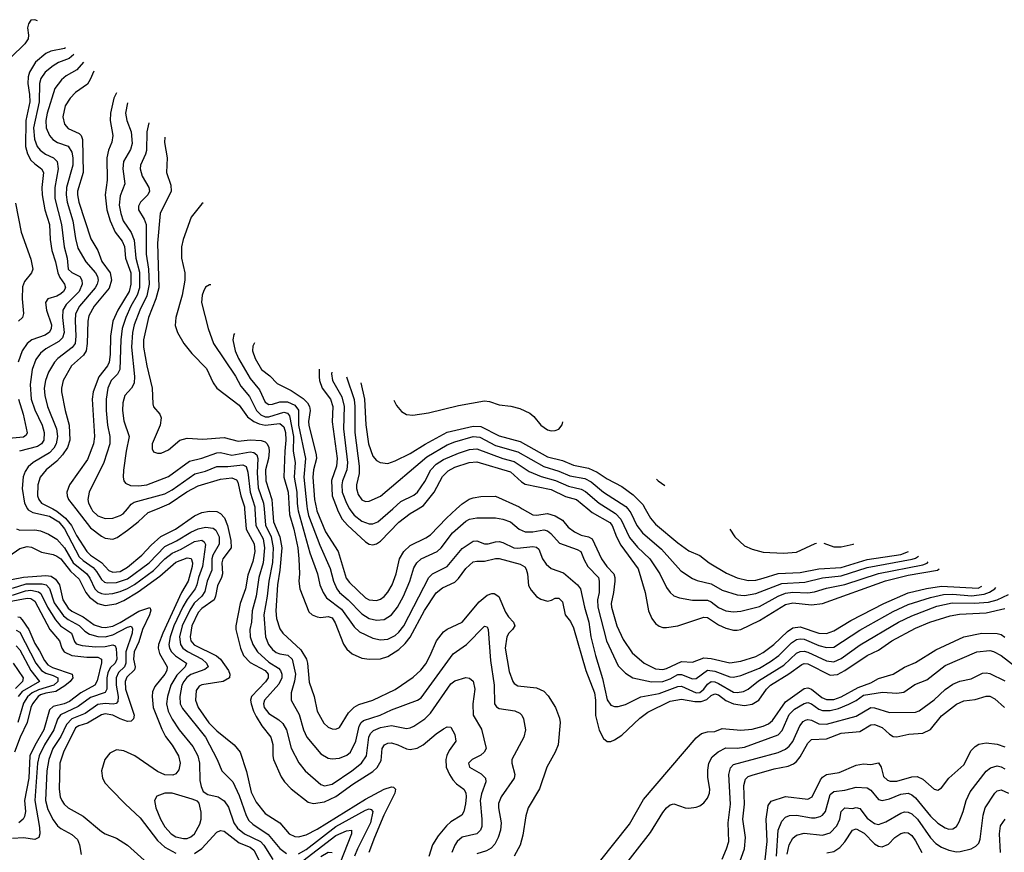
# Model space of a CAD drawing. Header units: inches. Extents: x 884549 to 1028252, y 526810 to 653624.
# Tile 1011 of 1056: x 991969 to 997268, y 638151 to 642633. Entities that reach past the tile are written whole.
import ezdxf

# ---------------------------------------------------------------- set-up
doc = ezdxf.new("R2010")
doc.units = ezdxf.units.IN
doc.header["$MEASUREMENT"] = 0
doc.layers.add('A9693', color=7, linetype='Continuous')
doc.layers.add('A9694', color=7, linetype='Continuous')

msp = doc.modelspace()

# ---------------------------------------------------------------- linework, layer by layer
at = {"layer": 'A9693', "color": 5}
for points, elevation in [([(992011.1, 640000), (992014.1, 639994.1), (992040.1, 639980.1), (992130, 639960.3), (992179.9, 639930), (992210, 639893.1), (992290, 639742.3), (992310, 639722.5), (992364.3, 639684.3), (992383.1, 639663.1), (992410, 639619.9), (992425.9, 639605.9), (992440.8, 639600.8), (992490, 639602.7), (992550, 639623.9), (992666.8, 639710), (992750, 639797), (992812.4, 639827.6), (992890, 639874.6), (992930, 639891.9), (992970, 639900.9), (993010, 639896.3), (993025.5, 639885.5), (993042.6, 639850), (993043.1, 639810), (993008.5, 639750), (993003.7, 639730), (993002.5, 639670), (992978.4, 639610), (992965.8, 639554.2), (992949.6, 639530.4), (992908.6, 639491.4), (992884.7, 639455.3), (992843.1, 639370), (992829, 639310), (992834.3, 639270), (992847.8, 639250), (992872, 639232), (992950.5, 639190), (992973.7, 639170), (992984.1, 639150), (992965.6, 639134.4), (992890, 639108.3), (992868.8, 639091.2), (992852, 639070), (992842.3, 639050), (992831.1, 638990), (992833.7, 638950), (992844.5, 638924.5), (992969.2, 638770), (993032, 638650), (993057.1, 638590), (993115.4, 638530), (993150, 638456.8), (993188.8, 638348.8), (993203, 638323), (993223.3, 638303.3), (993306.8, 638246.8), (993370, 638171.7), (993405.2, 638145.2)], 3460), ([(992146.8, 640000), (992170, 639988.2), (992216.3, 639950), (992247.4, 639910), (992275.6, 639855.6), (992329.9, 639769.9), (992350.6, 639750.6), (992410, 639711.1), (992448.2, 639668.2), (992470, 639658.7), (992510, 639662.5), (992550, 639685.1), (992626.9, 639750), (992676.2, 639803.8), (992728.3, 639851.7), (992807.5, 639890), (992910, 639961.6), (992950, 639979.6), (992990, 639988.1), (993030, 639986.1), (993050, 639974), (993070.8, 639950.8), (993088, 639910), (993105.1, 639830), (993106.4, 639790), (993062.4, 639730), (993057.8, 639710), (993060.7, 639650), (993055.9, 639630), (993033.9, 639586.1), (993023.3, 639530), (993015.3, 639510), (992950, 639463.4), (992930, 639441.3), (992895, 639370), (992886.4, 639310), (992890.9, 639290), (992908.7, 639268.7), (993028, 639208), (993050, 639190.1), (993092.4, 639130), (993100.3, 639110), (993098.1, 639090), (993064, 639070), (992950, 639051.9), (992934.6, 639045.4), (992918.4, 639021.6), (992915.7, 638970), (992930.5, 638930), (992987.9, 638847.9), (993030, 638805.7), (993123.9, 638730), (993155.7, 638690), (993190, 638585.3), (993215.1, 638475.1), (993241.7, 638421.7), (993290, 638359.8), (993368.8, 638308.8), (993418.9, 638250), (993450, 638235.7), (993470, 638234.2), (993510, 638244.4), (993570, 638275.7), (993830, 638436.2), (993930, 638491.6), (993970, 638503.9), (993981.1, 638501.1), (993991.5, 638491.5), (993987.3, 638470), (993929.3, 638350.7), (993877.9, 638230), (993848.6, 638150)], 3480), ([(992271.4, 640000), (992350, 639898.5), (992410, 639853), (992430, 639842.8), (992470, 639837.4), (992493.7, 639846.3), (992550, 639885.1), (992607.2, 639930), (992660.4, 639979.6), (992710.3, 640000)], 3520), ([(992355.8, 640000), (992361, 639990), (992390, 639961.6), (992430, 639948), (992470, 639949.1), (992510, 639963.3), (992526.1, 639973.9), (992548.8, 640000)], 3540), ([(993179.5, 640000), (993188.2, 639890), (993230.7, 639810.7), (993233.9, 639770), (993224.4, 639715.6), (993196.6, 639643.4), (993183.7, 639570), (993155.4, 639490), (993131.9, 639370), (993133, 639350), (993157.4, 639250), (993174, 639210), (993210, 639172.9), (993289.5, 639130), (993306.5, 639110), (993306.6, 639090), (993291.6, 639068.4), (993216.9, 638990), (993211.8, 638970), (993214.2, 638950), (993226.8, 638910), (993241.8, 638881.8), (993272.6, 638832.6), (993320.8, 638770), (993330.7, 638730.7), (993330.8, 638670.8), (993335.9, 638650), (993377.2, 638557.2), (993394.8, 638530), (993430, 638493.5), (993520.9, 638420.9), (993550, 638414), (993610, 638422.9), (993670, 638451.4), (993761.7, 638518.2), (993870, 638586.2), (993893, 638607), (993914.6, 638645.4), (993919.9, 638710), (993932.2, 638730), (993950, 638738.6), (993970, 638740.1), (994004.4, 638730), (994050, 638707.8), (994070, 638704.6), (994108.3, 638711.7), (994141.1, 638730), (994210, 638788.8), (994250, 638815.5), (994270, 638826.9), (994290, 638824.9), (994310, 638784.9), (994315.8, 638750), (994281.1, 638698.9), (994268.2, 638671.8), (994263, 638650), (994265.1, 638610), (994281.4, 638570), (994300.5, 638540.5), (994319.2, 638519.2), (994358.4, 638490), (994370, 638471.7), (994372.5, 638450), (994368.5, 638411.5), (994359.2, 638370), (994348.6, 638351.4), (994290, 638314.5), (994266.7, 638293.3), (994221.1, 638238.9), (994190.3, 638190.3), (994171.8, 638128.2)], 3520), ([(993234.7, 640000), (993240.1, 639910), (993278.9, 639838.9), (993286.6, 639790), (993279.7, 639710), (993255.3, 639630), (993240.9, 639530), (993220.1, 639450), (993216.9, 639390), (993207.8, 639350), (993209, 639310), (993223, 639270), (993248.7, 639230), (993310, 639173.9), (993362, 639142), (993373, 639130), (993380.1, 639110), (993379.7, 639090), (993363.7, 639056.3), (993286.4, 638970), (993280.8, 638950), (993284.9, 638930), (993310, 638898.1), (993363.7, 638863.7), (993384.7, 638844.7), (993404.2, 638810), (993431, 638711), (993471.8, 638631.8), (993506, 638590), (993590, 638515.5), (993610, 638509.6), (993650, 638517.5), (993757.4, 638590), (993808.8, 638631.2), (993834.9, 638670), (993848.5, 638770), (993857.1, 638790), (993872.7, 638807.3), (993910, 638822.9), (993970, 638833.4), (994050, 638818.1), (994070, 638820.5), (994090, 638829.4), (994150, 638870.1), (994179.4, 638900.6), (994290, 639058.4), (994310, 639073.2), (994370, 639092.6), (994390, 639088.9), (994410, 639072.4), (994417.7, 639030), (994407.3, 638950), (994410.1, 638890.1), (994453.9, 638813.9), (994478.9, 638710), (994469.2, 638690), (994450, 638673.2), (994404.9, 638650), (994384.6, 638630), (994388.9, 638608.9), (994452.7, 638572.7), (994475, 638550), (994477.2, 638530), (994453.5, 638466.5), (994447.2, 638430), (994456.6, 638330), (994455.5, 638290), (994448.7, 638270), (994430, 638250.6), (994350, 638231.7), (994323.5, 638210), (994310.1, 638189.9), (994295.1, 638150)], 3540), ([(993284, 640000), (993292.5, 639912.5), (993323.4, 639850), (993333.8, 639790), (993328.8, 639711.2), (993309.2, 639610), (993301.2, 639530), (993283.7, 639430), (993292.2, 639310), (993308.3, 639270), (993330, 639242.4), (993350, 639226.8), (993370, 639219), (993411.8, 639211.8), (993435.3, 639190), (993453.1, 639110), (993448, 639072), (993430.6, 639010), (993430.8, 638970), (993473.2, 638893.2), (993497.2, 638810), (993515.1, 638770), (993590, 638680.6), (993630, 638657.7), (993650, 638653.5), (993690, 638657.1), (993730, 638673.9), (993749.1, 638690.9), (993778.8, 638750), (993796.2, 638830), (993806.1, 638850), (993819.4, 638860.6), (993908.7, 638890), (993970, 638918), (994109.4, 638970.6), (994130, 638983.2), (994301.4, 639218.6), (994372.8, 639270), (994470, 639368.9), (994484.9, 639364.9), (994490.8, 639350.8), (994503.6, 639183.6), (994521.7, 639050), (994524, 638950), (994534.4, 638934.4), (994550, 638924.8), (994633.1, 638913.1), (994660.7, 638900.7), (994671.4, 638890), (994679.7, 638870), (994691.1, 638810), (994682, 638770), (994618.4, 638650), (994616.9, 638630), (994633.2, 638570), (994629.4, 638550), (994560.9, 638450), (994546.4, 638413.6), (994545.3, 638390), (994559.6, 638310), (994556.8, 638270), (994544.6, 638230), (994526, 638194), (994506, 638174), (994480.5, 638159.5), (994430, 638142.3)], 3560), ([(993329.8, 640000), (993335.9, 639930), (993368.5, 639850), (993379.3, 639790), (993369.8, 639670.2), (993356.7, 639590), (993347.8, 639450), (993351.2, 639410), (993370, 639354.7), (993384.5, 639330), (993481.5, 639241.5), (993513.3, 639190), (993518.8, 639170), (993526.7, 639066.7), (993553.7, 638990), (993569.5, 638910), (993605.7, 638845.7), (993630, 638824.7), (993650, 638816.2), (993670, 638813.6), (993690, 638822.3), (993738.9, 638901.1), (993770, 638932.7), (993793.7, 638946.3), (993870, 638969.5), (993990, 639027.9), (994086.5, 639093.5), (994127.9, 639132.1), (994154, 639166), (994178, 639210), (994211.6, 639290), (994250, 639338.1), (994270, 639352.7), (994350, 639390.2), (994441.5, 639498.5), (994484.9, 639535.1), (994510, 639544.8), (994523.4, 639543.4), (994548.3, 639528.3), (994583.7, 639443.7), (994599, 639419), (994627.4, 639390), (994632.9, 639370), (994620.9, 639350), (994600.7, 639330), (994591.2, 639310), (994581, 639250), (994604, 639124), (994623.2, 639070), (994630, 639060.3), (994650, 639047.5), (994750, 639035.8), (994790, 639018.3), (994813.3, 638993.4), (994852.3, 638930), (994873.4, 638873.4), (994877.5, 638850), (994866.1, 638730), (994850, 638689.7), (994806.4, 638610), (994766.7, 638493.3), (994705.8, 638390), (994693.2, 638346.8), (994677.2, 638242.8), (994661.7, 638190), (994630.1, 638129.9)], 3580), ([(993419, 640000), (993420.9, 639970), (993444.4, 639890), (993465.3, 639790), (993472.2, 639730), (993475.2, 639650), (993471.4, 639610), (993476.6, 639570), (993525.6, 639445.6), (993543.6, 639430), (993570, 639418.4), (993590, 639415), (993630, 639420.7), (993650, 639412.5), (993666.4, 639386.4), (993711.7, 639271.7), (993730, 639245), (993758.5, 639218.5), (993810, 639196.2), (993851.2, 639191.2), (993910, 639192.8), (993950, 639205.4), (994010, 639242.2), (994044.2, 639275.8), (994070.2, 639309.8), (994147.9, 639452.2), (994210, 639547.1), (994245.1, 639574.9), (994310, 639605.1), (994330, 639624.8), (994370, 639679.5), (994410, 639714.2), (994430, 639718.8), (994470, 639717.9), (994530, 639732.1), (994550, 639732.1), (994661.8, 639701.8), (994687.4, 639687.4), (994695, 639675), (994702.6, 639650), (994708, 639588), (994721.4, 639561.4), (994750, 639527.9), (994772.9, 639512.9), (994810, 639503.6), (994831.7, 639508.3), (994850, 639519), (994870, 639518.2), (994890, 639499.5), (994903.8, 639430), (994932.6, 639392.6), (994950, 639359.5), (995015.5, 639130), (995061.8, 639010), (995067.2, 638970), (995067.5, 638887.5), (995087.7, 638807.7), (995110, 638764), (995130, 638748.2), (995150, 638747.8), (995170, 638755.7), (995210, 638781.9), (995307, 638873), (995350, 638906), (995470, 638963.8), (995530, 638974.7), (995602.9, 638962.9), (995636.3, 638963.6), (995666.3, 638973.7), (995690, 638995.7), (995710, 639004.8), (995730, 638998.4), (995768.9, 638968.9), (995810, 638950.1), (995870, 638942.1), (995910, 638947.9), (995945.9, 638970), (995987.3, 639030), (996009.4, 639050.6), (996108.4, 639111.6), (996177.4, 639162.6), (996190, 639166.7), (996210, 639165.3), (996330, 639104.2), (996370, 639107.8), (996410, 639129.1), (996530.2, 639209.8), (996590, 639239.5), (996662.7, 639290), (996790, 639357.7), (996867.7, 639390), (996976.8, 639423.2), (997027, 639433), (997170, 639440.6), (997270, 639463)], 3620), ([(993466.1, 640000), (993467.5, 639990), (993530, 639762.4), (993571.6, 639650), (993584.7, 639590), (993601.5, 639550), (993620.4, 639520.4), (993700.6, 639460.6), (993770, 639364.2), (993797, 639337), (993870, 639303.5), (993910, 639295.1), (993950, 639299.1), (993990, 639317.5), (994010, 639335.4), (994036, 639370), (994170.6, 639629.4), (994190.7, 639650), (994270.3, 639689.7), (994350, 639786), (994410, 639826.2), (994430, 639828.4), (994470, 639812.1), (994490, 639810.7), (994530, 639822.3), (994550, 639823.3), (994570, 639819), (994629, 639790), (994647.5, 639787.5), (994730, 639796.9), (994750, 639794), (994762.3, 639782.3), (994782.7, 639730), (994802.2, 639702.2), (994830, 639679), (994895.1, 639655.1), (994970.8, 639590.8), (994986.5, 639570), (995007.9, 639470), (995031.5, 639390), (995043.5, 639310), (995067.4, 639210), (995106.2, 639086.2), (995130, 638972.2), (995150, 638943.6), (995170, 638936.2), (995190, 638936.2), (995230, 638947.5), (995311.6, 638988.4), (995410, 639005.6), (995510, 639044.3), (995530, 639045.7), (995610, 639009), (995630, 639011.7), (995650, 639028.8), (995670, 639056.6), (995690, 639070.8), (995710, 639069.4), (995730, 639060.1), (995810, 639013.2), (995830, 639010.5), (995863.5, 639016.5), (995890, 639028.5), (995945.7, 639074.3), (996081.3, 639158.7), (996150, 639222.4), (996170, 639232.7), (996190, 639233.2), (996210, 639227.5), (996310, 639182.4), (996350, 639176.2), (996390, 639193.5), (996491.5, 639268.5), (996698.1, 639390), (996770, 639423.8), (996904.5, 639475.5), (996986.4, 639493.6), (997107.6, 639492.4), (997183, 639497), (997228.7, 639510), (997290, 639539)], 3640), ([(993516.7, 640000), (993523.9, 639963.9), (993584.2, 639804.2), (993639.4, 639679.4), (993658.3, 639610), (993675.5, 639570), (993690, 639549.2), (993737.5, 639510), (993810, 639434.6), (993850, 639410.1), (993890, 639401), (993930, 639404.4), (993970, 639428.7), (994001.5, 639470), (994034.8, 639530), (994068.5, 639610), (994090, 639682.6), (994106.3, 639710), (994130, 639730.1), (994216.5, 639770), (994236.7, 639790), (994297.8, 639870), (994370, 639933.4), (994390, 639944.5), (994430, 639951.4), (994530, 639950.8), (994570, 639944.7), (994610, 639930.8), (994657.8, 639890), (994690, 639876.8), (994730, 639875.8), (994790, 639886.6), (994810, 639882.1), (994827.9, 639867.9), (994874.4, 639814.4), (994970, 639781.7), (994988.5, 639770), (995006, 639726), (995027, 639690), (995083.2, 639630), (995088.3, 639610), (995086.7, 639550), (995078.4, 639510), (995080.9, 639470), (995127.1, 639290), (995190, 639154.4), (995230, 639115.6), (995269.6, 639089.6), (995370, 639068.4), (995430, 639069.8), (995470, 639084.8), (995510, 639108.2), (995530, 639108.8), (995590, 639084.6), (995610, 639086.2), (995670, 639131), (995710, 639126), (995790, 639095.7), (995810, 639094.2), (995850, 639102.4), (995950, 639143.1), (996010, 639177.5), (996054.8, 639210), (996121.8, 639278.2), (996150, 639297.2), (996170, 639300.9), (996190, 639297.9), (996270, 639264.6), (996310, 639253.5), (996350, 639255.6), (996490, 639346.9), (996670, 639447.5), (996750, 639485.7), (996870, 639523.5), (996941, 639539), (996990, 639540.3), (997091.6, 639531.6), (997159.4, 639540.6), (997188.4, 639551.6), (997216.2, 639570), (997221.3, 639576.9)], 3660), ([(993565.6, 640000), (993567.8, 639990), (993615.7, 639875.7), (993682.2, 639770), (993726.5, 639626.5), (993743.8, 639603.8), (993830, 639521), (993850, 639510.6), (993890, 639506.2), (993910, 639513.2), (993930, 639528.2), (993950, 639550.9), (993973, 639590), (993996, 639650), (994013.4, 639730), (994036.2, 639770), (994070, 639803), (994155.4, 639844.6), (994179.3, 639860.7), (994265.5, 639950), (994320.5, 640000)], 3680), ([(993676.8, 640000), (993680.7, 639990), (993704.5, 639944.5), (993732.6, 639912.6), (993830, 639821.9), (993850, 639810.1), (993870, 639806.8), (993890, 639812), (993910, 639825.3), (994010, 639927.4), (994070, 639974.7), (994112.9, 640000)], 3720), ([(993744.8, 640000), (993750.5, 639990), (993770, 639966.1), (993810, 639934.4), (993850, 639918.5), (993870, 639919), (993897.1, 639930), (993976.5, 640000)], 3740), ([(994673.8, 640000), (994730, 639968), (994750, 639966.4), (994810, 639974.5), (994850, 639962.9), (994890, 639938.2), (994921.4, 639901.4), (994955.5, 639875.5), (994990, 639858), (995030, 639849.3), (995050, 639838.6), (995100.7, 639730), (995128.8, 639690), (995167, 639650), (995172.1, 639630), (995171.1, 639611.1), (995165, 639550), (995152.8, 639490), (995154.2, 639470), (995182.2, 639370), (995217.2, 639297.2), (995265, 639225), (995329.2, 639169.2), (995390, 639139.3), (995430, 639135.1), (995450, 639140.6), (995530, 639177.9), (995590, 639174.6), (995650, 639197.6), (995690, 639194.8), (995790, 639170.9), (995850, 639179.9), (995930, 639204.7), (995970, 639226), (996028.3, 639270), (996100.3, 639339.7), (996130, 639360.1), (996170, 639365.5), (996270, 639330.1), (996310, 639328), (996350, 639344), (996441, 639399), (996618.6, 639490), (996750, 639547.4), (996848.6, 639571.4), (996930, 639583.2), (997126.3, 639573.7), (997147.5, 639584.2)], 3680), ([(995026.4, 640000), (995050, 639980.7), (995145.7, 639925.7), (995158.1, 639910), (995180.4, 639850), (995203.9, 639803.9), (995296.9, 639676.9), (995335.7, 639550), (995353.5, 639450), (995370.2, 639410), (995390, 639383.1), (995410, 639367.8), (995430, 639361.2), (995450, 639361), (995510, 639370.1), (995650, 639416.6), (995670, 639415), (995730, 639375.2), (995770, 639357.4), (995810, 639346.3), (995830, 639346.3), (995850, 639350.6), (995950, 639399.5), (996090, 639484.6), (996130, 639493.3), (996230, 639484), (996290, 639491.2), (996627.6, 639612.4), (996750, 639642.5), (996907.3, 639670), (996916.6, 639677.5)], 3720), ([(995135.1, 640000), (995174.9, 639974.9), (995204, 639944), (995250, 639845.8), (995294.1, 639794.1), (995359.8, 639730), (995413.2, 639650), (995450, 639577.3), (995470, 639549.1), (995490, 639531.2), (995520.6, 639520.6), (995590, 639507.9), (995670, 639508.4), (995690, 639499.7), (995730, 639469.6), (995770, 639450.1), (995810, 639444.8), (995850, 639448.2), (995950, 639475), (996050, 639529.4), (996090, 639545.1), (996130, 639551.1), (996210, 639547.9), (996246.6, 639553.4), (996310, 639572.7), (996410, 639592.9), (996590, 639651.9), (996830, 639698.4), (996852.3, 639707.7), (996857.3, 639713.8)], 3740), ([(995241.1, 640000), (995258.2, 639978.2), (995290.5, 639910), (995321.3, 639870), (995422.2, 639782.2), (995526.4, 639666.4), (995590, 639624.5), (995614.1, 639614.1), (995690, 639595.5), (995750, 639562.6), (995830, 639536.9), (995870, 639533.3), (995930, 639543.9), (996070, 639598.8), (996194.2, 639605.8), (996290, 639629.2), (996390, 639638.5), (996530, 639683.8), (996771.8, 639728.2), (996790, 639734.4), (996805.3, 639745.6)], 3760), ([(995335.1, 640000), (995363.3, 639950), (995390, 639917.9), (995510, 639817), (995570, 639773.5), (995630, 639749.4), (995679.1, 639710), (995773.1, 639653.1), (995830, 639627.9), (995890, 639613.8), (995930, 639616.4), (995970, 639626.7), (996050, 639652), (996170, 639658), (996270, 639677.3), (996390, 639684.7), (996530, 639727.9), (996710, 639753.3), (996752, 639769.9)], 3780), ([(991952.2, 639892.2), (991970, 639885.1), (992050, 639886.1), (992081.2, 639881.2), (992123.5, 639863.5), (992170, 639836.8), (992210, 639790.6), (992257.6, 639710), (992330.7, 639650), (992347.2, 639627.2), (992373.9, 639570), (992390, 639553.6), (992410, 639543.6), (992430, 639540.2), (992470, 639544.2), (992510, 639554.4), (992550, 639571.9), (992586.7, 639593.3), (992690, 639667.9), (992749.8, 639730.2), (992790, 639762), (992837.3, 639782.7), (992910, 639824), (992950, 639830.9), (992961.8, 639821.8), (992968.3, 639808.3), (992952.8, 639690), (992931.1, 639630), (992921.9, 639590), (992913.3, 639570), (992870, 639511.1), (992848, 639472), (992799.1, 639370), (992778.7, 639310), (992772.5, 639270), (992775.4, 639250), (992785.6, 639230), (992808.1, 639208.1), (992866.3, 639170), (992859.9, 639150), (992815, 639105), (992782.4, 639050), (992763.8, 638990), (992759.3, 638950), (992767.7, 638910), (992790, 638867.2), (992827.9, 638810), (992900.8, 638720.8), (992928.6, 638670), (992936.9, 638630), (992938.2, 638538.2), (992945, 638505), (992957.4, 638477.4), (992981.5, 638461.5), (993037.6, 638450), (993070, 638427.6), (993093.5, 638393.5), (993122.4, 638310), (993141.3, 638281.3), (993179.8, 638250), (993265.2, 638210), (993283.3, 638190), (993332, 638112)], 3440), ([(995790.3, 639889.7), (995816.8, 639850), (995870, 639801.4), (995910, 639782.1), (995970, 639766.7), (996078.7, 639761.3), (996150, 639766.7), (996250, 639813.4), (996256.5, 639815)], 3820), ([(991910, 639745), (991970, 639786.2), (992010, 639798), (992033.7, 639793.7), (992086, 639766), (992150, 639753.9), (992170, 639745.9), (992190.2, 639730.2), (992243.5, 639663.5), (992290, 639621.9), (992325.8, 639550), (992344.2, 639524.2), (992390, 639489.7), (992430, 639479.4), (992489.2, 639489.2), (992530, 639507.2), (992606.9, 639553.1), (992722.6, 639637.4), (992810, 639712.1), (992870, 639736.7), (992891.9, 639731.9), (992898.8, 639710), (992898.2, 639690), (992876.6, 639610), (992840.8, 639550), (992739.3, 639330), (992716.2, 639270), (992714.6, 639250), (992721.2, 639221.2), (992763.6, 639150), (992760.8, 639130), (992750, 639110.7), (992695.6, 639044.4), (992684.6, 639015.4), (992681.6, 638990), (992687.3, 638930), (992733.9, 638813.9), (992753.7, 638773.7), (992790, 638728.5), (992823.9, 638670), (992833.2, 638630), (992824.8, 638595.2), (992810, 638573.1), (992794.1, 638565.9), (992750, 638567.5), (992710, 638586.2), (992589, 638670), (992530, 638696.6), (992490, 638702.4), (992455.2, 638684.8), (992427.7, 638650), (992409.4, 638590), (992414.2, 638550), (992430, 638523.6), (992460.3, 638490), (992538, 638410), (992617.3, 638337.3), (992710, 638214.6), (992750, 638178.3), (992810, 638146.7)], 3420), ([(996297.3, 639814.3), (996350, 639796.1), (996390, 639795.7), (996454, 639810), (996458.6, 639811.6)], 3820), ([(991870, 639608.7), (991990, 639632), (992110, 639641.5), (992137.9, 639637.9), (992162.2, 639622.2), (992183, 639590), (992202.1, 639510), (992230, 639466), (992250, 639448.6), (992310, 639419.3), (992370, 639376.1), (992410, 639363.4), (992430, 639361.7), (992470, 639368.6), (992510, 639388), (992610, 639448.7), (992670, 639468), (992674.2, 639454.2), (992667.5, 639430), (992630, 639349.9), (992610, 639284.4), (992585, 639230), (992582, 639190), (992591, 639150), (992586.3, 639133.7), (992546.7, 639093.3), (992536.3, 639070), (992539.3, 639030), (992585.6, 638890), (992582, 638870), (992570, 638856.5), (992550, 638855.6), (992510, 638868.7), (992470, 638889.6), (992430, 638896.4), (992408.7, 638891.3), (992333.8, 638846.2), (992287.5, 638832.5), (992270, 638821.1), (992205.1, 638690), (992185.9, 638630), (992181.1, 638490), (992187.5, 638450), (992196.2, 638430), (992209.3, 638409.3), (992229.7, 638389.7), (992310, 638346.3), (992410, 638263.7), (992430, 638250.1), (992490, 638227.5), (992550, 638189), (992749.4, 638009.4)], 3380), ([(991930, 639572.6), (992003.7, 639596.3), (992090, 639596.2), (992111, 639591), (992130, 639571.7), (992154.8, 639494.8), (992204.4, 639424.4), (992230, 639403.3), (992290, 639372), (992320.7, 639340.7), (992345.3, 639325.3), (992390, 639312.3), (992430.1, 639310.1), (992470, 639320.9), (992550, 639362.9), (992570, 639367.6), (992576, 639356), (992575.2, 639330), (992539.8, 639230), (992540.6, 639170), (992532.7, 639150), (992500.4, 639119.6), (992488.2, 639090), (992488.8, 639050), (992499.9, 638990), (992496.6, 638963.4), (992488, 638952), (992472.3, 638947.7), (992430, 638952.7), (992390, 638947.3), (992321.9, 638898.1), (992250, 638869.7), (992220.4, 638839.6), (992190, 638774.5), (992147.6, 638710), (992125.2, 638650), (992115.2, 638590), (992107.7, 638430), (992121.1, 638381.1), (992150, 638325), (992173.3, 638293.3), (992190, 638278.7), (992250, 638246), (992279.5, 638219.5), (992291.8, 638191.8), (992299.8, 638139.8)], 3360), ([(991884, 639496), (992010, 639519.4), (992030, 639517.5), (992050, 639503.7), (992131.1, 639351.1), (992183.9, 639290), (992195.6, 639250), (992209.4, 639229.4), (992250, 639210.1), (992330, 639201.3), (992390, 639201), (992409.5, 639190), (992410.1, 639170.1), (992385.9, 639074), (992373, 639050), (992298.8, 639010), (992236.5, 638963.5), (992209.2, 638950.8), (992150, 638936.1), (992130, 638917.5), (992098.8, 638810), (992050, 638726.4), (992023.1, 638670), (992018.2, 638550), (991995, 638430), (991999.7, 638370), (991995.9, 638344.1), (991987.9, 638330), (991964.3, 638310)], 3320), ([(991930, 639535.2), (992001.3, 639558.7), (992030, 639561.9), (992070, 639553.4), (992083.3, 639543.3), (992118.1, 639470), (992161.6, 639401.6), (992189.2, 639369.3), (992247.5, 639330), (992265, 639284.9), (992273.9, 639273.9), (992304.7, 639264.7), (992377.4, 639257.4), (992430, 639258.9), (992470, 639268.1), (992482.8, 639262.8), (992488, 639248), (992492.6, 639190), (992482.9, 639170), (992456.8, 639143.2), (992443.4, 639116.6), (992437.9, 639090), (992437.8, 639030), (992429.2, 639010.8), (992350, 638984), (992284.5, 638935.5), (992188.4, 638891.6), (992173.1, 638866.9), (992153.6, 638810), (992102.9, 638730), (992074.4, 638670), (992065.2, 638630), (992050.6, 638430), (992075.4, 638284.6), (992077.4, 638250), (992071.9, 638230), (992050, 638219.8), (991989.3, 638229.3), (991930, 638226.1)], 3340), ([(991959.4, 639419.4), (991970, 639416.1), (991983, 639403), (992019.2, 639350), (992050, 639274.9), (992076.3, 639236.3), (992102.8, 639182.8), (992120.5, 639160.5), (992145.4, 639145.4), (992251.2, 639110), (992255.3, 639090), (992240.8, 639070), (992212.9, 639047.1), (992162.9, 639017.1), (992110, 639007.8), (992082, 638998), (992069, 638990), (992037.9, 638950), (992028.9, 638930), (992010, 638850), (991971.8, 638770), (991942.1, 638690)], 3280), ([(991950, 639347.3), (991970, 639335.3), (992057, 639170), (992085.9, 639130), (992110, 639114.6), (992150, 639102.8), (992175.2, 639090), (992175.1, 639070), (992152.3, 639050), (992070, 639025.8), (992036.6, 639010), (992011.7, 638988.3), (991990, 638954.6), (991959.6, 638850)], 3260), ([(995090, 638099.7), (995250, 638302.2), (995325.6, 638434.4), (995610, 638766.7), (995638.3, 638790), (995670, 638799.5), (995710, 638801.9), (995750, 638816.8), (995850, 638808.7), (995910, 638814.7), (995970.5, 638829.5), (995998.2, 638841.8), (996020.4, 638859.6), (996090, 638960.4), (996190, 639032.2), (996210, 639035.6), (996230, 639029.4), (996285.2, 638985.2), (996310, 638973.8), (996350, 638974), (996390, 638987.4), (996481.1, 639038.9), (996550, 639062.4), (996590, 639086), (996669.3, 639110.7), (996730, 639147.9), (996790, 639172.4), (996899.9, 639240.1), (997049.8, 639310), (997146, 639330), (997229.7, 639329.7), (997250, 639322.6), (997270, 639308.4)], 3580), ([(991950, 639262.7), (991970, 639240.4), (992028.8, 639128.8), (992075.3, 639070), (991982.9, 639017.1), (991960.9, 638990)], 3240), ([(995186.5, 638030), (995363.1, 638256.9), (995430, 638366), (995449.7, 638390), (995470, 638406), (995490, 638412.7), (995550.4, 638390.4), (995570, 638388.4), (995610, 638394.4), (995630, 638401.6), (995650, 638417.1), (995670, 638442), (995681.7, 638470), (995683.1, 638490), (995673.1, 638553.1), (995672.3, 638592.3), (995678, 638630), (995695.7, 638664.3), (995727.6, 638692.4), (995770, 638713.9), (995830, 638711), (995870, 638717.8), (996050, 638783.4), (996072.8, 638807.2), (996110, 638893), (996138.7, 638921.3), (996190, 638952.6), (996210, 638956.8), (996230, 638949.7), (996270, 638921.8), (996290, 638914.7), (996330, 638913.7), (996375.4, 638924.6), (996431.9, 638948.1), (996470, 638967.6), (996510, 638997.2), (996613.1, 639013.1), (996690, 639008.3), (996726.6, 639013.4), (996785.8, 639054.2), (996850, 639079.8), (996950, 639156.4), (997119.5, 639230), (997190, 639237.5), (997210, 639232.5), (997250, 639210.7), (997330, 639149)], 3560), ([(991933.9, 639170), (991987.6, 639090), (991984.3, 639070), (991946.4, 639033.6)], 3220), ([(995750, 638114.3), (995773.5, 638170), (995784.8, 638210), (995781.5, 638310), (995794.1, 638410), (995786.1, 638570), (995794.7, 638605.3), (995810, 638623.5), (996050, 638687.4), (996090, 638706), (996110, 638721.8), (996130, 638746.8), (996167.7, 638832.3), (996185.6, 638854.4), (996198.6, 638861.4), (996210, 638865.1), (996230, 638861.6), (996270, 638843.1), (996310, 638839.9), (996470, 638884.1), (996550, 638930.1), (996570, 638928.2), (996650, 638902.8), (996790, 638905), (996810, 638912.7), (996890, 638972.6), (996950, 639027.1), (996990, 639056), (997028.2, 639071.8), (997090, 639085), (997150, 639115.3), (997170, 639117.2), (997190, 639112.7), (997270, 639074.4)], 3540), ([(995791.4, 637950), (995869.5, 638170), (995874.2, 638230), (995861, 638330), (995868.9, 638410), (995866.9, 638510), (995875.3, 638544.7), (995890, 638558.4), (995910, 638566.3), (996030, 638600.5), (996104.6, 638615.4), (996132.9, 638627.1), (996150, 638640.1), (996170, 638665), (996210, 638737.8), (996230, 638758.4), (996310, 638761.7), (996390, 638792.9), (996490, 638801.6), (996550, 638837.7), (996570, 638839.7), (996610, 638822.4), (996650, 638786.5), (996670, 638775.2), (996690, 638772.5), (996753.2, 638786.8), (996830, 638791.7), (996870, 638811.5), (996930, 638885.6), (997011.1, 638948.9), (997050, 638966.5), (997110, 638973.2), (997170, 638992.1), (997190, 638991.5), (997217.4, 638977.4), (997267.9, 638930)], 3520), ([(995981.2, 638110), (995991.5, 638210), (995986.8, 638330), (995997.2, 638402.8), (996013.2, 638426.8), (996090, 638451), (996210, 638437.3), (996234.1, 638450), (996279.4, 638540.6), (996290, 638555.9), (996310, 638569.6), (996379.1, 638580.9), (996470, 638620.7), (996510, 638626.7), (996550, 638624.4), (996590, 638632.1), (996605.5, 638610), (996618.4, 638558.4), (996638.9, 638538.9), (996653.9, 638533.9), (996690, 638533.2), (996770, 638556.8), (996798.4, 638558.4), (996830, 638543.9), (996890, 638490.2), (996910, 638485.3), (996930, 638498.3), (996970, 638550.2), (997050, 638621.3), (997090, 638699.6), (997110, 638721.4), (997130, 638733), (997170, 638740.6), (997230, 638732.9), (997270, 638718.4)], 3480), ([(996041.3, 638130), (996050.7, 638269.3), (996070, 638318), (996090, 638340.9), (996111, 638349), (996150, 638350.6), (996230, 638337.2), (996250, 638336.6), (996276.6, 638343.4), (996290, 638351.5), (996304.6, 638370), (996330, 638462.4), (996350, 638478.8), (996410, 638485.5), (996470, 638501.4), (996530, 638497.5), (996550, 638484.7), (996590, 638435.8), (996610, 638429.4), (996650, 638439.5), (996710, 638463.7), (996750, 638468.6), (996770, 638461.2), (996790, 638444.1), (996870, 638346.2), (996910, 638307.8), (996950, 638282.4), (996970, 638276.1), (996990, 638277.1), (997010, 638290.3), (997024.7, 638315.3), (997045.8, 638370), (997062.1, 638430), (997084, 638476), (997170, 638587.7), (997194.2, 638605.8), (997230, 638615.8), (997250, 638611.7), (997270, 638600.5)], 3460), ([(996099.3, 638140.7), (996109.4, 638190.6), (996130, 638227.8), (996150, 638242.6), (996190, 638253.5), (996290, 638243.1), (996330, 638255.7), (996367.1, 638292.9), (996381.8, 638330), (996389.3, 638370.7), (996410, 638389.5), (996450, 638386.9), (996470, 638392.2), (996490, 638386.7), (996530, 638334.7), (996570, 638306.5), (996590, 638301.5), (996630, 638314.4), (996710, 638360.9), (996730, 638368.1), (996750, 638367.7), (996770, 638358.5), (996800.5, 638330), (996870, 638229.5), (996899, 638199), (996930, 638178.9), (996970, 638161.7), (997010, 638154), (997030, 638155), (997089.9, 638170.1), (997115.3, 638184.7), (997130, 638200.4), (997137.5, 638222.5), (997153.8, 638350), (997165.2, 638390), (997215.9, 638470), (997230, 638482.5), (997250, 638486.8), (997290, 638470.1)], 3440), ([(993470, 638142.7), (993510, 638166.4), (993670, 638290.3), (993830, 638378.3), (993850, 638385.6), (993861.2, 638381.2), (993869.5, 638370), (993857, 638310), (993786.6, 638170), (993770.8, 638130)], 3460), ([(997246.6, 638150), (997241.8, 638250), (997247.2, 638292.8), (997271.9, 638330)], 3420), ([(992910, 638143.8), (992950, 638172), (993030, 638259.3), (993050, 638267.5), (993070, 638264), (993150, 638201.1), (993210, 638177.8), (993230, 638162.7), (993256, 638110)], 3420), ([(993470, 638087.5), (993670, 638242.3), (993727.1, 638267.1), (993755.3, 638270), (993754.5, 638250), (993692.7, 638090)], 3440), ([(996312.3, 638147.7), (996350, 638155.4), (996382.4, 638177.6), (996410, 638206.7), (996450, 638270.2), (996470, 638277.8), (996513.2, 638253.2), (996570, 638196), (996590, 638183.5), (996610, 638180.1), (996645, 638195), (996679, 638230), (996710, 638252.1), (996730, 638258.1), (996750, 638256.3), (996770, 638241.7), (996790, 638213.5), (996823.9, 638150)], 3420), ([(993590, 638129.2), (993630, 638151.8), (993650.1, 638150.1)], 3420)]:
    msp.add_lwpolyline(points, dxfattribs=dict(at, elevation=elevation))
at = {"layer": 'A9693', "color": 5, "elevation": 3440}
msp.add_lwpolyline([(992790.1, 638469.9), (992750, 638469.9), (992707.4, 638452.6), (992695.2, 638430), (992701.1, 638390), (992726.1, 638330), (992750, 638287.8), (992783.5, 638250), (992810, 638234.6), (992850, 638224.5), (992870, 638226), (992890, 638234.1), (992910, 638250.8), (992938.4, 638301.6), (992945.2, 638330), (992946.3, 638366.3), (992935.4, 638415.4), (992925.6, 638425.6), (992897.8, 638437.8)], close=True, dxfattribs=at)
at = {"layer": 'A9694', "color": 5}
for points, elevation in [([(992064.2, 642626.6), (992050, 642633.1), (992028.9, 642631.1), (992016.6, 642610), (992012.1, 642590), (992017.4, 642550), (992015.1, 642530), (991997.5, 642502.4), (991920.7, 642430)], 3380), ([(992216.1, 642482.2), (992210, 642477.7), (992136.7, 642463.3), (992110, 642450.4), (992055, 642404.9), (992021.9, 642350), (992014.5, 642325.5), (992012.6, 642290), (992022.7, 642230), (992023.5, 642190), (992002, 642090), (991999.9, 641950), (992011.6, 641911.6), (992030, 641877.3), (992050, 641856.5), (992087.3, 641830), (992097.8, 641810), (992088.3, 641730), (992090.4, 641690), (992103.9, 641610), (992129, 641530), (992133.5, 641450), (992142.6, 641390), (992161.8, 641330), (992173.9, 641270), (992185.5, 641245.5), (992211.1, 641210), (992215.5, 641190), (992205.4, 641170), (992190, 641157.3), (992170, 641145.3), (992120.2, 641130), (992108.6, 641111.4), (992114, 641070), (992139.9, 640990), (992139, 640970), (992129.4, 640950.6), (992105.5, 640934.5), (992035.2, 640910), (992009.8, 640890.2), (991982.8, 640850), (991961, 640790)], 3420), ([(992261.1, 642446.3), (992235.3, 642424.7), (992177.8, 642402.2), (992150, 642385.5), (992105.5, 642350), (992083.3, 642316.7), (992075.6, 642290), (992073.4, 642190), (992044.3, 642050), (992049.6, 641989.6), (992063.8, 641950), (992080.1, 641930), (992108.4, 641910), (992151.8, 641890), (992170.7, 641870), (992177, 641830), (992157.9, 641730), (992157.9, 641670), (992194.4, 641530), (992207.7, 641410), (992224.2, 641350), (992229.7, 641290), (992250, 641272.8), (992292.3, 641250), (992303.7, 641230), (992304.8, 641210), (992288.7, 641170), (992219.5, 641100.5), (992202.1, 641070), (992199.7, 641030), (992208.4, 640950), (992200.1, 640919.9), (992180.2, 640899.8), (992110, 640861.2), (992081.4, 640838.6), (992056.4, 640803.6), (992035.9, 640750), (992025.8, 640670), (992031.8, 640590), (992050, 640532.7), (992090.1, 640450), (992101, 640410), (992099.9, 640370), (992086.1, 640350), (992064.2, 640335.8), (991967.6, 640310)], 3440), ([(992313, 642404.9), (992276.2, 642363.8), (992218.5, 642330), (992195, 642310), (992158.1, 642261.9), (992117.4, 642130), (992110.5, 642090), (992112.5, 642050), (992129.5, 642010), (992147.6, 641987.6), (992172.6, 641972.6), (992230, 641952), (992250, 641920.7), (992255.8, 641890), (992254.9, 641850), (992221.3, 641730), (992219.3, 641690), (992224.7, 641650), (992255.9, 641550), (992270, 641454.4), (992282.8, 641402.8), (992325.5, 641330), (992376.9, 641270), (992388.1, 641250), (992391.6, 641230), (992386.8, 641210), (992375.4, 641190), (992290.9, 641090), (992270.1, 641050), (992267.7, 641012.3), (992271.9, 640930), (992266.9, 640890), (992252.3, 640867.7), (992175.4, 640810), (992156.3, 640790), (992123.9, 640736.1), (992108.4, 640690), (992101.7, 640650), (992104.4, 640610), (992119.4, 640550), (992167.1, 640430), (992172.5, 640390), (992165.7, 640350), (992153.3, 640326.7), (992130, 640301.1), (992041.3, 640250), (992014.2, 640225.8), (991998.8, 640201.2), (991988.6, 640171.4), (991982.3, 640110), (991995.9, 640030), (992011.1, 640000)], 3460), ([(992368.2, 642355.6), (992349.1, 642310.9), (992333.6, 642286.4), (992270, 642241.4), (992240.5, 642210), (992213.9, 642170), (992201.5, 642110), (992210.8, 642070), (992230, 642046.9), (992290, 642020.7), (992300.1, 642010), (992307.2, 641987.2), (992311.2, 641810), (992280.9, 641710), (992279.7, 641690), (992287.1, 641650), (992352.9, 641452.9), (992390.5, 641390), (992412, 641332), (992456.3, 641270), (992463.7, 641230), (992450, 641188.4), (992370, 641090.4), (992341.6, 641038.4), (992335.1, 641010), (992333.2, 640890), (992326.3, 640850), (992312.5, 640827.5), (992248.1, 640770), (992202.7, 640690), (992193.7, 640650), (992194.1, 640630), (992213.1, 640530), (992235.8, 640450), (992239.2, 640370), (992225.9, 640330), (992199.5, 640290), (992170, 640257.2), (992112.3, 640210), (992079.9, 640170), (992066.5, 640130), (992065.3, 640070), (992071.5, 640050), (992087.5, 640030), (992146.8, 640000)], 3480), ([(992490.4, 642240), (992476.7, 642210), (992457.3, 642130), (992456.5, 642090), (992470.5, 642009.5), (992465.4, 641974.6), (992446.8, 641930), (992438.4, 641890), (992439.4, 641770), (992428.4, 641690), (992438.8, 641610), (992456.6, 641550), (992482.8, 641490), (992520.1, 641440.1), (992532.6, 641412.7), (992537.9, 641350), (992568, 641270), (992567.9, 641210), (992557.5, 641170), (992497.2, 641070), (992469.7, 641010), (992457.5, 640930), (992455.6, 640830), (992450.5, 640789.5), (992442.5, 640770), (992395.6, 640710), (992364.6, 640630), (992359.4, 640590), (992371.1, 640390), (992366.2, 640350), (992334.6, 640265.4), (992237.3, 640130), (992223.3, 640090), (992224.8, 640070), (992232.6, 640050), (992271.4, 640000)], 3520), ([(992548.9, 642184.6), (992539.3, 642130), (992546.6, 642090), (992569, 642030), (992573.7, 641966.3), (992565.1, 641934.9), (992528.6, 641870), (992524.2, 641830), (992535, 641750), (992510, 641684.2), (992505.4, 641634.6), (992512.8, 641590), (992526.6, 641550), (992570, 641487.1), (992585.4, 641445.4), (992594.2, 641350), (992614.1, 641274.1), (992614.2, 641190), (992601.8, 641150), (992567, 641090), (992540.8, 641030), (992520.4, 640970), (992513.4, 640910), (992507.4, 640750), (992495.1, 640724.9), (992461, 640690), (992443.7, 640650), (992434.3, 640590), (992433.9, 640530), (992441.2, 640450), (992454.2, 640390), (992453.6, 640350), (992422.9, 640250), (992343.5, 640090), (992336.3, 640050), (992340.1, 640030), (992355.8, 640000)], 3540), ([(992665, 642077.9), (992652.6, 642030), (992651.2, 641928.8), (992646.9, 641910), (992619.8, 641850), (992617.9, 641830), (992628, 641790), (992664.8, 641730), (992667.8, 641710), (992658.9, 641690), (992619.3, 641650), (992608.7, 641630), (992609.1, 641609.1), (992639.9, 641559.9), (992650.5, 641530), (992650.1, 641370), (992662.1, 641290), (992666.5, 641210), (992652.7, 641147.3), (992616.3, 641070), (992586, 640990), (992576.2, 640950), (992571, 640870), (992587.1, 640712.9), (992584.4, 640675.6), (992571.5, 640650), (992535.5, 640610), (992523.4, 640570), (992522.4, 640530), (992530, 640473.4), (992557.5, 640390), (992541.7, 640310), (992528.7, 640208.7), (992525.2, 640170), (992529.1, 640150), (992538.5, 640138.5), (992566.3, 640126.3), (992610, 640123), (992652.8, 640130), (992770, 640173.7), (992883, 640257), (992950, 640272.3), (993030, 640301.8), (993050, 640302.6), (993110, 640289.4), (993210, 640306.7), (993230, 640302.4), (993246, 640290), (993251.6, 640270), (993246.9, 640193.1), (993252.8, 640112.8), (993281.2, 640030), (993284, 640000)], 3560), ([(992749.7, 642001), (992748.2, 641971.8), (992762, 641890), (992758.5, 641810), (992782.6, 641742.7), (992783.9, 641710), (992725, 641590), (992710.1, 641429.9), (992717.5, 641190), (992701.3, 641130), (992662.1, 641030), (992635, 640910), (992635.9, 640870), (992653, 640770), (992682.9, 640650), (992685.3, 640565.3), (992689.2, 640549.2), (992724.2, 640510), (992731.3, 640490), (992725.4, 640450), (992682, 640350), (992682.2, 640322.2), (992690, 640306.4), (992710, 640298.7), (992730, 640300.3), (992770, 640318.3), (992830.5, 640369.5), (992870, 640379.8), (992954.3, 640374.3), (993070, 640384), (993145, 640365), (993210, 640371.4), (993268, 640368), (993290, 640360.2), (993301.8, 640350), (993310.4, 640330.4), (993312, 640310), (993308.3, 640270), (993292.7, 640210), (993293.1, 640150), (993325.5, 640050), (993329.8, 640000)], 3580), ([(991946.2, 641646.2), (991976.6, 641490), (992030, 641343.2), (992039.3, 641290), (992032.1, 641270), (991995.7, 641224.3), (991985.1, 641194.9), (991981.8, 641130), (991989.4, 641050.6), (991983.9, 641030), (991962.8, 641010)], 3380), ([(992956.6, 641647.3), (992950, 641642), (992891.7, 641570), (992848.9, 641450), (992840.8, 641410), (992840.3, 641350), (992857.6, 641270), (992858.3, 641230), (992843.4, 641150), (992809.2, 641030), (992806.8, 640986.8), (992818.5, 640950), (992851.9, 640890), (992895.6, 640835.6), (992974.8, 640754.8), (993010, 640678), (993030, 640649.2), (993150, 640558.1), (993195.7, 640495.7), (993229.6, 640470), (993257.3, 640457.3), (993290, 640449.8), (993370, 640458.6), (993390, 640440.5), (993399.3, 640410), (993402.1, 640370), (993395.3, 640310), (993391.1, 640170), (993413.3, 640090), (993419, 640000)], 3620), ([(992998.6, 641205.8), (992990, 641205.6), (992970, 641193.5), (992957.5, 641170), (992951.2, 641150), (992948.2, 641110), (992983.8, 640970), (993012.5, 640890), (993130, 640714.1), (993159.5, 640659.5), (993205.5, 640605.5), (993244.4, 640530), (993266.7, 640506.7), (993290, 640496), (993310, 640495.8), (993390, 640520.8), (993410, 640515.3), (993421.3, 640501.3), (993443.5, 640390), (993440, 640310), (993452, 640250), (993445.5, 640170), (993460.9, 640090), (993461.7, 640030), (993466.1, 640000)], 3640), ([(993124.5, 640943.5), (993121.6, 640938.4), (993116.6, 640910), (993128.4, 640850), (993146.2, 640810), (993210, 640701.9), (993259.9, 640639.9), (993290, 640574.8), (993310, 640561.9), (993330, 640562.8), (993370, 640575.5), (993410, 640576.4), (993450, 640558.8), (993470.3, 640530.3), (993470.3, 640450), (993507.1, 640270), (993497.8, 640170), (993513.9, 640013.9), (993516.7, 640000)], 3660), ([(993233.5, 640894.4), (993224.3, 640875.7), (993222.9, 640850), (993235.6, 640810), (993270, 640749.4), (993315.6, 640715.6), (993355.1, 640675.1), (993430, 640636.5), (993494.7, 640594.7), (993518.6, 640570), (993529.1, 640550), (993532.2, 640530), (993523.4, 640470), (993524.6, 640450), (993565.1, 640290), (993565.6, 640270), (993550.7, 640209.3), (993546.1, 640170), (993555, 640050), (993565.6, 640000)], 3680), ([(993581.1, 640751.7), (993580.1, 640710), (993582.5, 640690), (993597.6, 640650), (993640.9, 640590), (993655.2, 640550), (993651.1, 640468.9), (993678.5, 640270), (993674.2, 640230), (993647.2, 640152.8), (993650, 640070.1), (993676.8, 640000)], 3720), ([(993648.1, 640736.3), (993647.5, 640727.5), (993652.1, 640690), (993702.3, 640602.3), (993715.1, 640550), (993712, 640430), (993733.9, 640250), (993729.4, 640210), (993705.6, 640150), (993702.1, 640130), (993704.8, 640090), (993727.7, 640030), (993744.8, 640000)], 3740), ([(993727.2, 640710.6), (993768.6, 640588.5), (993772.5, 640550), (993772.5, 640410), (993796.6, 640230), (993796.9, 640190), (993781.4, 640130), (993780.9, 640110), (993790, 640077.8), (993810, 640048.6), (993830, 640038.6), (993850, 640040.5), (993910, 640067.5), (994160.1, 640279.9), (994270, 640344.5), (994310, 640360.2), (994410, 640388.5), (994445.3, 640385.3), (994530, 640340.3), (994650, 640306.6), (994790, 640227.7), (994870, 640203.1), (994930, 640178.2), (995010, 640163.2), (995045.1, 640145.1), (995110, 640088.9), (995231.8, 640011.8), (995241.1, 640000)], 3760), ([(993805.7, 640678.3), (993824.7, 640590), (993831.6, 640451.6), (993845.8, 640350), (993870, 640283.2), (993890, 640260.2), (993909.1, 640249.1), (993950, 640244.5), (993990, 640257.9), (994070, 640298.4), (994151.1, 640348.9), (994270, 640413.4), (994410, 640445.3), (994450, 640442.5), (994550, 640392), (994662.6, 640362.6), (994810, 640279.5), (994890, 640259.6), (994950, 640235), (995030, 640218.4), (995077, 640197), (995130, 640161.9), (995210, 640121), (995270, 640074.6), (995322.5, 640022.4), (995335.1, 640000)], 3780), ([(991962.1, 640590), (991988.1, 640510), (992010, 640409.7), (992003.7, 640396.3), (991990, 640386.5), (991910, 640378.1)], 3420), ([(993983.3, 640585.7), (993997, 640557), (994023.9, 640523.9), (994050, 640507.3), (994084.5, 640504.5), (994170, 640516.3), (994330, 640556.3), (994470, 640582.1), (994497.8, 640577.8), (994550, 640560.2), (994613, 640553), (994660, 640540), (994715, 640515), (994736.2, 640496.2), (994774.3, 640450), (994810, 640426), (994830, 640420.1), (994850, 640420.7), (994870, 640429.5), (994888.5, 640451.5), (994891.8, 640469)], 3820), ([(993976.5, 640000), (994020.9, 640039.1), (994090, 640073.9), (994110, 640090.1), (994150, 640147.1), (994181.1, 640210), (994210, 640240.3), (994250, 640265.1), (994330, 640300.4), (994390, 640318.8), (994430, 640322.4), (994570, 640270.3), (994630, 640254), (994710, 640201.4), (994774.7, 640174.7), (994852.3, 640152.3), (994922.2, 640122.2), (994990, 640106.3), (995013.7, 640093.8), (995087.5, 640030), (995135.1, 640000)], 3740), ([(992548.8, 640000), (992570, 640024.3), (992584.9, 640035.1), (992750, 640080.4), (992790, 640102.6), (992912.3, 640187.7), (992970, 640203.1), (993030, 640228.2), (993090, 640227.5), (993170, 640236.5), (993188, 640228), (993197.4, 640197.4), (993208.7, 640090), (993234.2, 640010), (993234.7, 640000)], 3540), ([(994112.9, 640000), (994142.5, 640017.5), (994199.7, 640090), (994245.3, 640174.7), (994274.7, 640205.3), (994310, 640224.4), (994388.5, 640250), (994430, 640253), (994610, 640199.2), (994670, 640144.7), (994690, 640133.5), (994830, 640103.5), (994907.2, 640067.2), (994965.5, 640050), (995026.4, 640000)], 3720), ([(992710.3, 640000), (992774, 640026), (992868.2, 640091.8), (992930, 640124.6), (993050, 640159.7), (993110, 640166.1), (993135.8, 640155.8), (993143, 640143), (993159, 640070), (993178.7, 640010), (993179.5, 640000)], 3520), ([(995396.8, 640159.3), (995405.2, 640150), (995440.4, 640125.5)], 3820), ([(994320.5, 640000), (994350, 640026.8), (994388.3, 640051.7), (994410, 640059.6), (994450, 640065.6), (994530, 640067.5), (994656.3, 640010), (994673.8, 640000)], 3680)]:
    msp.add_lwpolyline(points, dxfattribs=dict(at, elevation=elevation))

doc.saveas('drawing.dxf')
